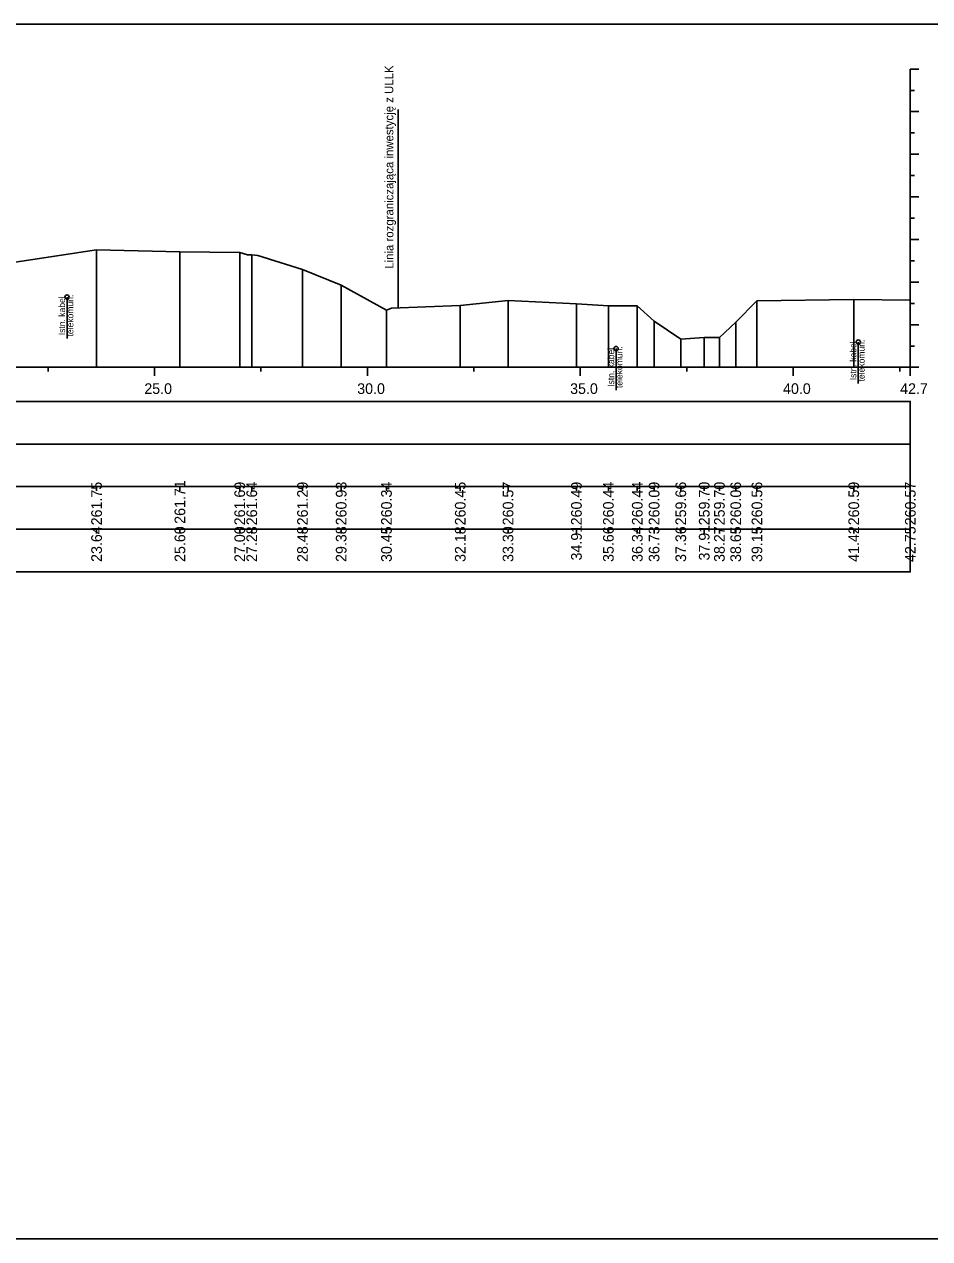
# Model space of a CAD drawing. Extents: x 6516023 to 6560129, y 5513077 to 5529206.
# Drawn here: x 6520077.16 to 6520098.42, y 5514484.66 to 5514513.16 of the extents above; entities that cross this region are included whole.
import ezdxf

# ---------------------------------------------------------------- set-up
doc = ezdxf.new("R2010")
doc.units = 0
for name, color, linetype in [('TOR_PRZEK_P-kable', 7, 'Continuous'), ('TOR_PRZEK_P-tabelka istniejace', 7, 'Continuous'), ('TOR_PRZEK_P-tabelka projektowane', 7, 'Continuous'), ('TOR_PRZEK_P-teren istniejacy', 7, 'Continuous'), ('TOR_PRZEK_P-uklad odniesienia', 7, 'Continuous'), ('TOR_PS_T-granica PKP-projektowana', 7, 'Continuous'), ('TOR_RAMKI-ramka+tabelka 1', 7, 'Continuous')]:
    doc.layers.add(name, color=color, linetype=linetype)

msp = doc.modelspace()

# ---------------------------------------------------------------- linework, layer by layer
at = {"layer": 'TOR_PRZEK_P-kable'}
for p, q in [((6520078.159, 5514506.755), (6520078.159, 5514505.782)), ((6520091.053, 5514505.545), (6520091.053, 5514504.571)), ((6520096.74, 5514505.699), (6520096.74, 5514504.726))]:
    msp.add_line(p, q, dxfattribs=at)
for centre in [(6520078.159, 5514506.755), (6520091.053, 5514505.545), (6520096.74, 5514505.699)]:
    msp.add_circle(centre, 0.05, dxfattribs=at)
at = {"layer": 'TOR_PRZEK_P-tabelka istniejace'}
for p, q in [((6520078.853, 5514502.206), (6520078.853, 5514502.306)), ((6520080.81, 5514502.206), (6520080.81, 5514502.306)), ((6520082.215, 5514502.206), (6520082.215, 5514502.306)), ((6520082.497, 5514502.206), (6520082.497, 5514502.306)), ((6520083.689, 5514502.206), (6520083.689, 5514502.306)), ((6520084.597, 5514502.206), (6520084.597, 5514502.306)), ((6520085.661, 5514502.206), (6520085.661, 5514502.306)), ((6520087.394, 5514502.206), (6520087.394, 5514502.306)), ((6520088.516, 5514502.206), (6520088.516, 5514502.306)), ((6520090.122, 5514502.206), (6520090.122, 5514502.306)), ((6520090.872, 5514502.206), (6520090.872, 5514502.306)), ((6520091.551, 5514502.206), (6520091.551, 5514502.306)), ((6520091.946, 5514502.206), (6520091.946, 5514502.306)), ((6520092.573, 5514502.206), (6520092.573, 5514502.306)), ((6520093.123, 5514502.206), (6520093.123, 5514502.306)), ((6520093.48, 5514502.206), (6520093.48, 5514502.306)), ((6520093.863, 5514502.206), (6520093.863, 5514502.306)), ((6520094.361, 5514502.206), (6520094.361, 5514502.306)), ((6520096.635, 5514502.206), (6520096.635, 5514502.306)), ((6520097.963, 5514502.206), (6520097.963, 5514502.306)), ((6520004.163, 5514501.306), (6520097.963, 5514501.306)), ((6520078.853, 5514501.206), (6520078.853, 5514501.306)), ((6520080.81, 5514501.206), (6520080.81, 5514501.306)), ((6520082.215, 5514501.206), (6520082.215, 5514501.306)), ((6520082.497, 5514501.206), (6520082.497, 5514501.306)), ((6520083.689, 5514501.206), (6520083.689, 5514501.306)), ((6520084.597, 5514501.206), (6520084.597, 5514501.306)), ((6520085.661, 5514501.206), (6520085.661, 5514501.306)), ((6520087.394, 5514501.206), (6520087.394, 5514501.306)), ((6520088.516, 5514501.206), (6520088.516, 5514501.306)), ((6520090.122, 5514501.206), (6520090.122, 5514501.306)), ((6520090.872, 5514501.206), (6520090.872, 5514501.306)), ((6520091.551, 5514501.206), (6520091.551, 5514501.306)), ((6520091.946, 5514501.206), (6520091.946, 5514501.306)), ((6520092.573, 5514501.206), (6520092.573, 5514501.306)), ((6520093.123, 5514501.206), (6520093.123, 5514501.306)), ((6520093.48, 5514501.206), (6520093.48, 5514501.306)), ((6520093.863, 5514501.206), (6520093.863, 5514501.306)), ((6520094.361, 5514501.206), (6520094.361, 5514501.306)), ((6520096.635, 5514501.206), (6520096.635, 5514501.306)), ((6520097.963, 5514501.206), (6520097.963, 5514501.306))]:
    msp.add_line(p, q, dxfattribs=at)
for points in [[(6520078.853, 5514507.86), (6520078.853, 5514505.306), (6520078.853, 5514505.176), (6520078.853, 5514505.106)], [(6520080.81, 5514507.819), (6520080.81, 5514505.306), (6520080.81, 5514505.176), (6520080.81, 5514505.106)], [(6520082.215, 5514507.798), (6520082.215, 5514505.306), (6520082.215, 5514505.176), (6520082.215, 5514505.106)], [(6520082.497, 5514507.748), (6520082.497, 5514505.306), (6520082.497, 5514505.176), (6520082.497, 5514505.106)], [(6520083.689, 5514507.401), (6520083.689, 5514505.306), (6520083.689, 5514505.176), (6520083.689, 5514505.106)], [(6520084.597, 5514507.034), (6520084.597, 5514505.306), (6520084.597, 5514505.176), (6520084.597, 5514505.106)], [(6520088.516, 5514506.676), (6520088.516, 5514505.306), (6520088.516, 5514505.176), (6520088.516, 5514505.106)], [(6520094.361, 5514506.669), (6520094.361, 5514505.306), (6520094.361, 5514505.176), (6520094.361, 5514505.106)], [(6520096.635, 5514506.701), (6520096.635, 5514505.306), (6520096.635, 5514505.176), (6520096.635, 5514505.106)], [(6520097.963, 5514506.681), (6520097.963, 5514505.306), (6520097.963, 5514505.176), (6520097.963, 5514505.106)], [(6520085.661, 5514506.45), (6520085.661, 5514505.306), (6520085.661, 5514505.176), (6520085.661, 5514505.106)], [(6520087.394, 5514506.558), (6520087.394, 5514505.306), (6520087.394, 5514505.176), (6520087.394, 5514505.106)], [(6520090.122, 5514506.594), (6520090.122, 5514505.306), (6520090.122, 5514505.176), (6520090.122, 5514505.106)], [(6520090.872, 5514506.545), (6520090.872, 5514505.306), (6520090.872, 5514505.176), (6520090.872, 5514505.106)], [(6520091.551, 5514506.545), (6520091.551, 5514505.306), (6520091.551, 5514505.176), (6520091.551, 5514505.106)], [(6520091.946, 5514506.192), (6520091.946, 5514505.306), (6520091.946, 5514505.176), (6520091.946, 5514505.106)], [(6520093.863, 5514506.164), (6520093.863, 5514505.306), (6520093.863, 5514505.176), (6520093.863, 5514505.106)], [(6520092.573, 5514505.765), (6520092.573, 5514505.306), (6520092.573, 5514505.176), (6520092.573, 5514505.106)], [(6520093.123, 5514505.806), (6520093.123, 5514505.306), (6520093.123, 5514505.176), (6520093.123, 5514505.106)], [(6520093.48, 5514505.805), (6520093.48, 5514505.306), (6520093.48, 5514505.176), (6520093.48, 5514505.106)]]:
    msp.add_lwpolyline(points, dxfattribs=at)
msp.add_lwpolyline([(6520004.163, 5514502.306), (6520004.163, 5514500.306), (6520097.963, 5514500.306), (6520097.963, 5514502.306)], close=True, dxfattribs=at)
at = {"layer": 'TOR_PRZEK_P-tabelka projektowane'}
msp.add_line((6520004.163, 5514503.306), (6520097.963, 5514503.306), dxfattribs=at)
msp.add_lwpolyline([(6520004.163, 5514504.306), (6520004.163, 5514502.306), (6520097.963, 5514502.306), (6520097.963, 5514504.306)], close=True, dxfattribs=at)
at = {"layer": 'TOR_PRZEK_P-teren istniejacy'}
msp.add_lwpolyline([(6520076.469, 5514507.503), (6520078.853, 5514507.86), (6520080.81, 5514507.819), (6520082.215, 5514507.798), (6520082.399, 5514507.745), (6520082.497, 5514507.748), (6520082.642, 5514507.732), (6520083.689, 5514507.401), (6520084.597, 5514507.034), (6520085.661, 5514506.45), (6520085.777, 5514506.491), (6520087.394, 5514506.558), (6520088.516, 5514506.676), (6520090.122, 5514506.594), (6520090.872, 5514506.545), (6520091.551, 5514506.545), (6520091.946, 5514506.192), (6520092.573, 5514505.765), (6520093.123, 5514505.806), (6520093.48, 5514505.805), (6520093.863, 5514506.164), (6520094.361, 5514506.669), (6520096.635, 5514506.701), (6520097.963, 5514506.681)], dxfattribs=at)
at = {"layer": 'TOR_PRZEK_P-uklad odniesienia'}
for p, q in [((6520097.963, 5514512.106), (6520097.963, 5514505.106)), ((6520098.163, 5514512.106), (6520097.963, 5514512.106)), ((6520098.063, 5514511.606), (6520097.963, 5514511.606)), ((6520098.163, 5514511.106), (6520097.963, 5514511.106)), ((6520098.063, 5514510.606), (6520097.963, 5514510.606)), ((6520098.163, 5514510.106), (6520097.963, 5514510.106)), ((6520098.063, 5514509.606), (6520097.963, 5514509.606)), ((6520098.163, 5514509.106), (6520097.963, 5514509.106)), ((6520098.063, 5514508.606), (6520097.963, 5514508.606)), ((6520098.163, 5514508.106), (6520097.963, 5514508.106)), ((6520098.063, 5514507.606), (6520097.963, 5514507.606)), ((6520098.163, 5514507.106), (6520097.963, 5514507.106)), ((6520098.063, 5514506.606), (6520097.963, 5514506.606)), ((6520098.163, 5514506.106), (6520097.963, 5514506.106)), ((6520098.063, 5514505.606), (6520097.963, 5514505.606)), ((6520007.963, 5514505.106), (6520097.963, 5514505.106)), ((6520077.713, 5514505.006), (6520077.713, 5514505.106)), ((6520080.213, 5514504.906), (6520080.213, 5514505.106)), ((6520082.713, 5514505.006), (6520082.713, 5514505.106)), ((6520085.213, 5514504.906), (6520085.213, 5514505.106)), ((6520087.713, 5514505.006), (6520087.713, 5514505.106)), ((6520090.213, 5514504.906), (6520090.213, 5514505.106)), ((6520092.713, 5514505.006), (6520092.713, 5514505.106)), ((6520095.213, 5514504.906), (6520095.213, 5514505.106)), ((6520097.713, 5514505.006), (6520097.713, 5514505.106)), ((6520097.963, 5514504.906), (6520097.963, 5514505.106)), ((6520098.163, 5514505.106), (6520097.963, 5514505.106))]:
    msp.add_line(p, q, dxfattribs=at)
at = {"layer": 'TOR_PS_T-granica PKP-projektowana'}
msp.add_line((6520085.935, 5514506.497), (6520085.935, 5514511.155), dxfattribs=at)
at = {"layer": 'TOR_RAMKI-ramka+tabelka 1'}
msp.add_lwpolyline([(6519904.513, 5514513.156), (6520152.013, 5514513.156), (6520152.013, 5514484.656), (6519904.513, 5514484.656)], close=True, dxfattribs=at)

# ---------------------------------------------------------------- texts
at = {"layer": 'TOR_PRZEK_P-kable'}
for s, height, p in [('Istn. kabel', 0.14999, (6520078.114, 5514505.858)), ('telekomun.', 0.15, (6520078.309, 5514505.83)), ('Istn. kabel', 0.14999, (6520091.009, 5514504.648)), ('telekomun.', 0.15, (6520091.203, 5514504.619)), ('Istn. kabel', 0.14999, (6520096.695, 5514504.802)), ('telekomun.', 0.15, (6520096.889, 5514504.774))]:
    msp.add_text(s, height=height, rotation=90.0511, dxfattribs=at).set_placement(p)
at = {"layer": 'TOR_PRZEK_P-tabelka istniejace'}
for s, p in [('261.75', (6520078.978, 5514501.397)), ('261.71', (6520080.935, 5514501.433)), ('261.69', (6520082.34, 5514501.398)), ('261.64', (6520082.622, 5514501.399)), ('261.29', (6520083.814, 5514501.398)), ('260.93', (6520084.722, 5514501.398)), ('260.34', (6520085.786, 5514501.399)), ('260.45', (6520087.519, 5514501.397)), ('260.57', (6520088.641, 5514501.398)), ('260.49', (6520090.247, 5514501.398)), ('260.44', (6520090.997, 5514501.399)), ('260.44', (6520091.676, 5514501.399)), ('260.09', (6520092.071, 5514501.398)), ('259.66', (6520092.698, 5514501.398)), ('259.70', (6520093.248, 5514501.398)), ('259.70', (6520093.605, 5514501.398)), ('260.06', (6520093.988, 5514501.398)), ('260.56', (6520094.486, 5514501.398)), ('260.59', (6520096.76, 5514501.398)), ('260.57', (6520098.088, 5514501.398)), ('23.64', (6520078.978, 5514500.539)), ('25.60', (6520080.935, 5514500.538)), ('27.00', (6520082.34, 5514500.538)), ('27.28', (6520082.622, 5514500.538)), ('28.48', (6520083.814, 5514500.538)), ('29.38', (6520084.722, 5514500.538)), ('30.45', (6520085.786, 5514500.537)), ('32.18', (6520087.519, 5514500.538)), ('33.30', (6520088.641, 5514500.538)), ('34.91', (6520090.247, 5514500.573)), ('35.66', (6520090.997, 5514500.538)), ('36.34', (6520091.676, 5514500.539)), ('36.73', (6520092.071, 5514500.538)), ('37.36', (6520092.698, 5514500.538)), ('37.91', (6520093.248, 5514500.573)), ('38.27', (6520093.605, 5514500.538)), ('38.65', (6520093.988, 5514500.537)), ('39.15', (6520094.486, 5514500.537)), ('41.42', (6520096.76, 5514500.54)), ('42.75', (6520098.088, 5514500.537))]:
    msp.add_text(s, height=0.25, rotation=90, dxfattribs=at).set_placement(p)
at = {"layer": 'TOR_PRZEK_P-uklad odniesienia'}
for s, p in [('25.0', (6520079.974, 5514504.481)), ('30.0', (6520084.974, 5514504.481)), ('35.0', (6520089.974, 5514504.481)), ('40.0', (6520094.974, 5514504.481)), ('42.7', (6520097.724, 5514504.481))]:
    msp.add_text(s, height=0.25, dxfattribs=at).set_placement(p)
at = {"layer": 'TOR_PS_T-granica PKP-projektowana'}
msp.add_text('Linia rozgraniczająca inwestycję z ULLK', height=0.2, rotation=90.0511, dxfattribs=at).set_placement((6520085.825, 5514507.419))

doc.saveas('drawing.dxf')
